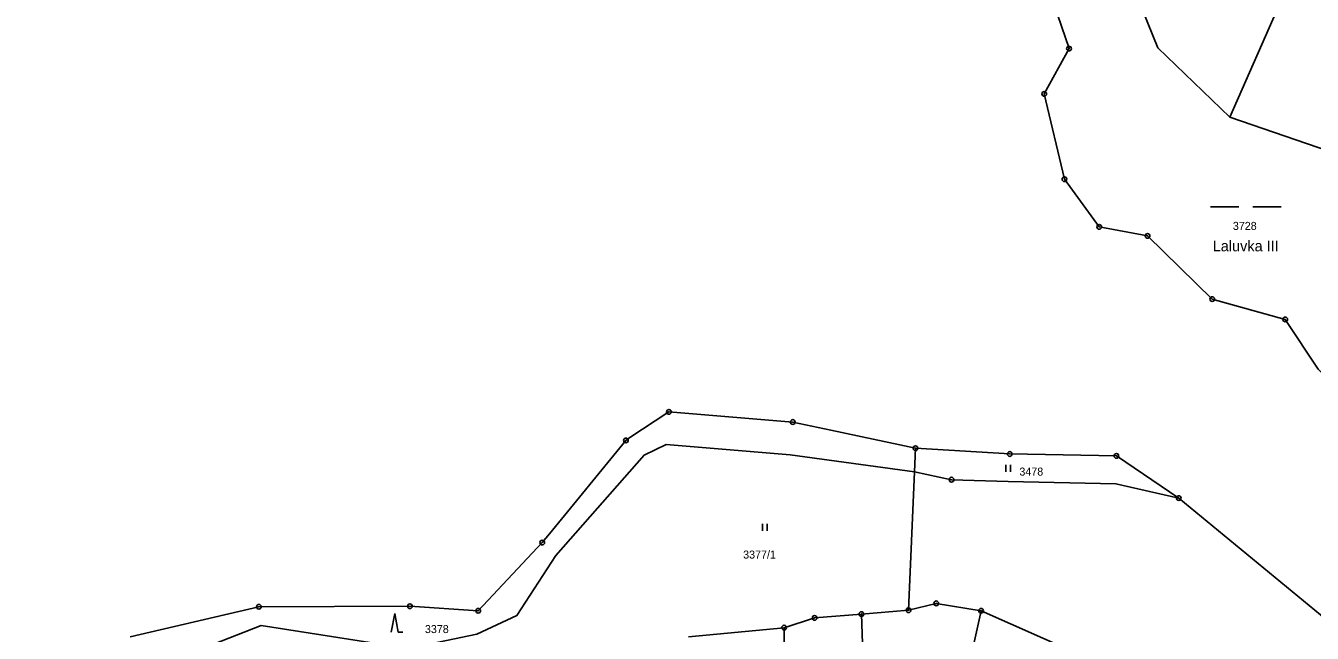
# Model space of a CAD drawing. Extents: x -644096 to -634268, y -1141430 to -1133463.
# Drawn here: x -641819.4 to -641546.1, y -1137567.5 to -1137438.3 of the extents above; entities that cross this region are included whole.
import ezdxf

# ---------------------------------------------------------------- set-up
doc = ezdxf.new("R2010")
doc.units = 0
for name, color, linetype in [('_CIVIL_CONSTRUCTION', 7, 'Continuous'), ('svrsek_osa_sjezdy', 7, 'Continuous'), ('svrsek_osa_VRT', 7, 'Continuous'), ('svrsek_popisy_VRT', 7, 'Continuous'), ('terminal_VRT', 7, 'Continuous')]:
    doc.layers.add(name, color=color, linetype=linetype)

msp = doc.modelspace()

# ---------------------------------------------------------------- linework, layer by layer
at = {"layer": '_CIVIL_CONSTRUCTION'}
for centre, radius in [((-641597.81, -1137443.21), 0.5), ((-641597.81, -1137443.21), 0.0303), ((-641603.07, -1137452.83), 0.5), ((-641603.07, -1137452.83), 0.0303), ((-641598.77, -1137470.97), 0.5), ((-641598.77, -1137470.97), 0.0303), ((-641591.4, -1137481.1), 0.5), ((-641591.4, -1137481.1), 0.0303), ((-641581.11, -1137483.03), 0.5), ((-641581.11, -1137483.03), 0.0303), ((-641567.39, -1137496.45), 0.5), ((-641567.39, -1137496.45), 0.0303), ((-641551.87, -1137500.79), 0.5), ((-641551.87, -1137500.79), 0.0303), ((-641682.8, -1137520.43), 0.5), ((-641682.8, -1137520.43), 0.0303), ((-641656.49, -1137522.59), 0.5), ((-641656.49, -1137522.59), 0.0303), ((-641691.95, -1137526.5), 0.5), ((-641691.95, -1137526.5), 0.0303), ((-641630.43, -1137528.16), 0.5), ((-641630.43, -1137528.16), 0.0303), ((-641610.39, -1137529.39), 0.5), ((-641610.39, -1137529.39), 0.0303), ((-641587.73, -1137529.8), 0.5), ((-641587.73, -1137529.8), 0.0303), ((-641622.76, -1137534.85), 0.5), ((-641622.76, -1137534.85), 0.0303), ((-641574.49, -1137538.75), 0.5), ((-641574.49, -1137538.75), 0.0303), ((-641709.72, -1137548.22), 0.5), ((-641709.72, -1137548.22), 0.0303), ((-641769.9, -1137561.88), 0.5), ((-641737.82, -1137561.77), 0.5), ((-641626.01, -1137561.14), 0.5), ((-641626.01, -1137561.14), 0.0303), ((-641769.9, -1137561.88), 0.0303), ((-641737.82, -1137561.77), 0.0303), ((-641723.31, -1137562.71), 0.5), ((-641723.31, -1137562.71), 0.0303), ((-641651.86, -1137564.24), 0.5), ((-641651.86, -1137564.24), 0.0303), ((-641641.92, -1137563.41), 0.5), ((-641641.92, -1137563.41), 0.0303), ((-641631.9, -1137562.61), 0.5), ((-641631.9, -1137562.61), 0.0303), ((-641616.5, -1137562.71), 0.5), ((-641616.5, -1137562.71), 0.0303), ((-641658.33, -1137566.31), 0.5), ((-641658.33, -1137566.31), 0.0303)]:
    msp.add_circle(centre, radius, dxfattribs=at)
at = {"layer": 'svrsek_osa_sjezdy'}
for p, q in [((-641567.75, -1137476.88), (-641561.75, -1137476.88)), ((-641558.75, -1137476.88), (-641552.75, -1137476.88)), ((-641611.26, -1137533.21), (-641611.26, -1137531.71)), ((-641610.26, -1137533.21), (-641610.26, -1137531.71)), ((-641662.95, -1137545.75), (-641662.95, -1137544.25)), ((-641661.95, -1137545.75), (-641661.95, -1137544.25)), ((-641741.05, -1137563.3), (-641741.8, -1137567.3)), ((-641740.3, -1137567.3), (-641741.05, -1137563.3)), ((-641740.3, -1137567.3), (-641739.3, -1137567.3))]:
    msp.add_line(p, q, dxfattribs=at)
at = {"layer": 'terminal_VRT'}
for p, q in [((-641552.64, -1137432.78), (-641563.65, -1137457.76)), ((-641598.77, -1137470.97), (-641603.07, -1137452.83)), ((-641551.87, -1137500.79), (-641567.39, -1137496.45)), ((-641630.43, -1137528.16), (-641648.4, -1137524.32)), ((-641630.64, -1137533.2), (-641630.43, -1137528.16)), ((-641574.49, -1137538.75), (-641587.73, -1137529.8)), ((-641631.9, -1137562.61), (-641630.64, -1137533.2)), ((-641543.2, -1137564.57), (-641574.49, -1137538.75)), ((-641769.9, -1137561.88), (-641797.22, -1137568.23)), ((-641641.92, -1137563.41), (-641631.9, -1137562.61)), ((-641678.62, -1137568.29), (-641658.33, -1137566.31))]:
    msp.add_line(p, q, dxfattribs=at)
for points in [[(-641603.07, -1137452.83), (-641597.81, -1137443.21), (-641604.29, -1137424.1)], [(-641563.65, -1137457.76), (-641578.91, -1137443.04), (-641585.33, -1137427.25)], [(-641563.65, -1137457.76), (-641537.84, -1137466.64), (-641527.77, -1137477.75), (-641519.73, -1137491.13), (-641508.36, -1137509.54)], [(-641567.39, -1137496.45), (-641581.11, -1137483.03), (-641591.4, -1137481.1), (-641598.77, -1137470.97)], [(-641523.99, -1137531.18), (-641544.86, -1137511.35), (-641551.87, -1137500.79)], [(-641648.4, -1137524.32), (-641656.49, -1137522.59), (-641682.8, -1137520.43), (-641691.29, -1137526.06)], [(-641630.64, -1137533.2), (-641657.06, -1137529.55), (-641683.37, -1137527.39), (-641688.09, -1137529.66), (-641706.81, -1137550.95), (-641715.09, -1137563.75), (-641723.63, -1137567.69), (-641738.17, -1137570.77), (-641769.43, -1137565.88), (-641795.29, -1137575.99), (-641819.43, -1137580.97)], [(-641691.29, -1137526.06), (-641691.95, -1137526.5), (-641708.17, -1137546.33)], [(-641587.73, -1137529.8), (-641610.39, -1137529.39), (-641630.43, -1137528.16)], [(-641630.64, -1137533.2), (-641622.76, -1137534.85), (-641610.75, -1137535.26), (-641587.84, -1137535.7), (-641574.49, -1137538.75)], [(-641708.17, -1137546.33), (-641709.72, -1137548.22), (-641723.31, -1137562.71), (-641737.82, -1137561.77), (-641769.9, -1137561.88)], [(-641616.5, -1137562.71), (-641626.01, -1137561.14), (-641631.9, -1137562.61)], [(-641658.33, -1137566.31), (-641651.86, -1137564.24), (-641641.92, -1137563.41)], [(-641638.35, -1137660.57), (-641637.08, -1137624.31), (-641640.92, -1137592.73), (-641641.92, -1137563.41)], [(-641622.93, -1137660.07), (-641622.84, -1137654.81), (-641623.78, -1137628.18), (-641623.79, -1137601.26), (-641620.41, -1137580.59), (-641616.5, -1137562.71)], [(-641561.29, -1137609.46), (-641584.29, -1137581.29), (-641597.17, -1137571.32), (-641616.5, -1137562.71)], [(-641653.75, -1137660.85), (-641653.46, -1137644.61), (-641654.85, -1137615.62), (-641657.55, -1137592.9), (-641658.19, -1137581.5), (-641658.33, -1137566.31)]]:
    msp.add_lwpolyline(points, dxfattribs=at)

# ---------------------------------------------------------------- texts
at = {"layer": 'svrsek_osa_VRT'}
for s, p in [('3728', (-641563, -1137481.75)), ('3478', (-641608.35, -1137533.98)), ('3377/1', (-641667.03, -1137551.62)), ('3378', (-641734.63, -1137567.46))]:
    msp.add_text(s, height=1.7, dxfattribs=at).set_placement(p)
at = {"layer": 'svrsek_popisy_VRT'}
msp.add_text('Laluvka III', height=2.3, dxfattribs=at).set_placement((-641567.28, -1137486.31))

doc.saveas('drawing.dxf')
